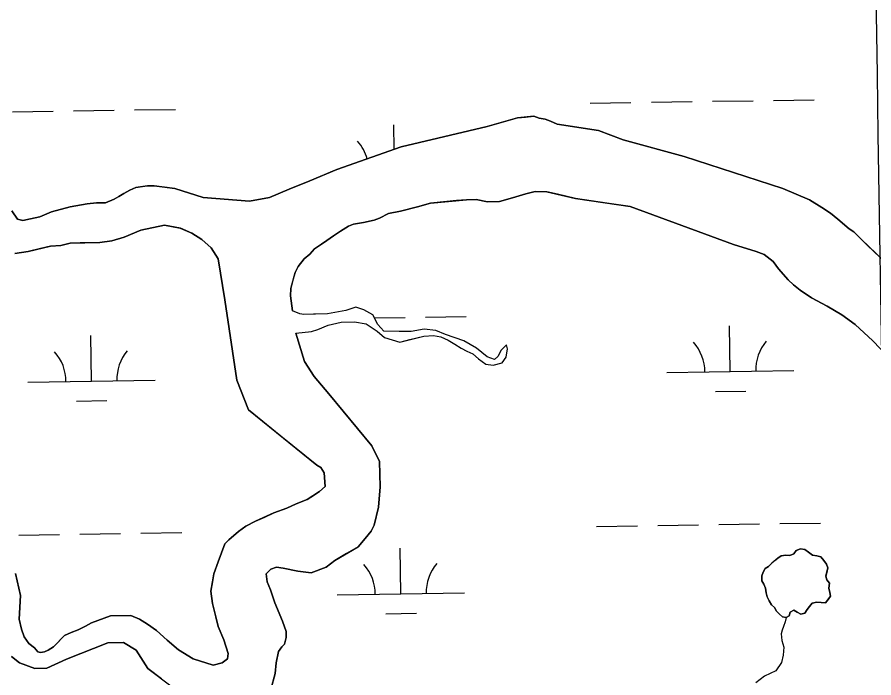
# Model space of a CAD drawing. Extents: x 3807117 to 3845308, y 337856 to 363736.
# Drawn here: x 3837055 to 3837728, y 353666 to 354185 of the extents above; entities that cross this region are included whole.
import ezdxf

# ---------------------------------------------------------------- set-up
doc = ezdxf.new("R2010")
doc.units = 0
for name, color, linetype in [('V-GRID-MAJR', 7, 'Continuous'), ('V-TOPO-SHOR', 7, 'Continuous'), ('V-WETL-SWMP', 7, 'Continuous')]:
    doc.layers.add(name, color=color, linetype=linetype)

msp = doc.modelspace()

# ---------------------------------------------------------------- linework, layer by layer
at = {"layer": 'V-GRID-MAJR'}
msp.add_spline([(3837889.57, 343678.79), (3837797.04, 349736.96), (3837704.48, 355797.05), (3837611.92, 361857.14), (3837611.9, 361859.06)], degree=3, dxfattribs=at)
at = {"layer": 'V-TOPO-SHOR'}
msp.add_line((3837269.96, 353966.06), (3837271.68, 353954.23), dxfattribs=at)
for points in [[(3837201.55, 354043.12), (3837237.97, 354040.31), (3837253.48, 354043.26), (3837268.91, 354049.84), (3837285.38, 354056.45), (3837306.48, 354065.23), (3837356.97, 354082.99), (3837424.63, 354099.01), (3837448.37, 354105.78), (3837454.58, 354106.44), (3837461.32, 354107.11), (3837465.51, 354105.65), (3837470.21, 354104.72), (3837474.39, 354103.26), (3837479.64, 354100.78), (3837511.96, 354095.79), (3837531.34, 354088.45), (3837579.41, 354075.51), (3837656.85, 354050.26), (3837677.82, 354041.38), (3837687.31, 354035.36), (3837694.16, 354030.85), (3837699.98, 354026.3), (3837708.98, 354018.72), (3837712.67, 354016.2), (3837718.52, 354010.1), (3837723.3, 354005.54), (3837752.5, 353977.63)], [(3837051.24, 354032.83), (3837055.54, 354026.17), (3837059.72, 354025.22), (3837065.93, 354026.4), (3837073.17, 354028.12), (3837082.44, 354031.97), (3837096.89, 354035.94), (3837110.35, 354038.32), (3837117.61, 354039), (3837124.88, 354039.17), (3837131.58, 354041.92), (3837135.17, 354044.08), (3837139.27, 354046.25), (3837143.89, 354048.95), (3837148.52, 354051.13), (3837153.7, 354051.77), (3837157.84, 354052.39), (3837163.03, 354052.5), (3837169.29, 354051.6), (3837179.19, 354050.27), (3837201.55, 354043.12)], [(3837745.08, 353912.31), (3837727.5, 353930.64), (3837713.69, 353943.34), (3837703.11, 353950.9), (3837691.51, 353957.92), (3837679.4, 353964.41), (3837670.42, 353970.45), (3837665.13, 353974.49), (3837660.87, 353978.55), (3837653.39, 353987.23), (3837649.1, 353992.85), (3837642.21, 353998.42), (3837635.92, 354000.88), (3837618.11, 354006.2), (3837536.8, 354036.09), (3837518.53, 354038.8), (3837494, 354042.41), (3837479.88, 354045.73), (3837471.51, 354047.62), (3837462.14, 354047.92), (3837454.9, 354046.2), (3837444.57, 354042.85), (3837434.23, 354040.01), (3837424.87, 354039.8), (3837415.98, 354041.68), (3837408.19, 354041.5), (3837400.4, 354040.81), (3837380.16, 354038.79), (3837369.82, 354035.95), (3837356.37, 354032.53), (3837347.04, 354030.76), (3837339.85, 354026.95), (3837335.72, 354025.3), (3837327.44, 354023.55), (3837319.66, 354022.33), (3837315.54, 354020.68), (3837309.38, 354016.9), (3837303.75, 354013.13), (3837298.63, 354009.37), (3837294.53, 354006.68), (3837288.89, 354002.91), (3837285.35, 353998.67), (3837280.75, 353994.92), (3837276.2, 353989.1), (3837273.7, 353984.36), (3837272.26, 353979.12), (3837270.35, 353971.8), (3837269.96, 353966.06)], [(3837054.06, 353747.61), (3837058.08, 353730.55), (3837056.94, 353711.82), (3837058.68, 353704.06), (3837060.9, 353697.88), (3837064.65, 353692.77), (3837068.89, 353689.22), (3837071.55, 353686.17), (3837073.64, 353685.69), (3837076.75, 353686.28), (3837079.84, 353687.39), (3837083.94, 353690.08), (3837087.49, 353693.8), (3837090.54, 353696.99), (3837092.57, 353699.11), (3837097.71, 353701.31), (3837103.38, 353703.52), (3837109.04, 353706.24), (3837113.65, 353708.94), (3837128.6, 353714.48), (3837144.69, 353714.84), (3837151.52, 353711.88), (3837157.84, 353707.86), (3837164.71, 353702.83), (3837173.2, 353695.22), (3837182.2, 353687.63), (3837193.59, 353680.61), (3837209.29, 353675.77), (3837216.52, 353677.49), (3837220.61, 353680.71), (3837221.03, 353684.87), (3837217.67, 353695.71), (3837213.28, 353706), (3837211.54, 353713.76), (3837208.71, 353724.09), (3837207.45, 353733.93), (3837208.84, 353741.24), (3837209.74, 353747.49), (3837213.17, 353756.92), (3837218.56, 353771.08), (3837221.61, 353774.26), (3837229.26, 353780.67), (3837234.88, 353784.96), (3837242.58, 353788.77), (3837249.78, 353792.05), (3837256.98, 353795.33), (3837267.29, 353799.2), (3837274.49, 353802.48), (3837283.25, 353805.8), (3837288.88, 353809.56), (3837292.98, 353812.25), (3837297.26, 353815.99), (3837296.49, 353826.88), (3837293.8, 353830.98), (3837290.64, 353832.98), (3837262.58, 353855.73), (3837237.17, 353876.46), (3837227.81, 353899.64), (3837218.59, 353962.83), (3837213.18, 353994.92), (3837207.79, 354003.63), (3837200.37, 354010.22), (3837192.46, 354015.24), (3837183.54, 354019.19), (3837171.01, 354021.51), (3837152.4, 354017.45), (3837139.53, 354011.96), (3837129.72, 354009.14), (3837120.4, 354007.89), (3837113.12, 354007.73), (3837104.81, 354007.54), (3837097.02, 354007.36), (3837089.79, 354005.64), (3837081.49, 354004.93), (3837073.73, 354003.2), (3837063.91, 354000.9), (3837053.56, 353999.1)], [(3837274.26, 353936.54), (3837286.55, 353937.93), (3837291.62, 353939.37), (3837299.71, 353942.83), (3837309.96, 353945.27), (3837320.46, 353945.64), (3837329.47, 353944.05), (3837338.24, 353938.08), (3837343.84, 353933.32), (3837356.01, 353929.51), (3837363.88, 353931.56), (3837374.7, 353934.35), (3837382.48, 353934.83), (3837388.12, 353933.6), (3837393.79, 353931.17), (3837399.19, 353927.93), (3837404.11, 353924.77), (3837408.67, 353922.4), (3837413.19, 353920.42), (3837417.74, 353916.52), (3837423.41, 353912.23), (3837429.26, 353911.34), (3837436.23, 353913.32), (3837439.5, 353917.65), (3837440.45, 353924.31), (3837439.75, 353927.49), (3837435.46, 353923.35), (3837432.89, 353918.18), (3837430.39, 353915.96), (3837424.47, 353918.04), (3837416.19, 353924.83), (3837406.23, 353930.6), (3837391.82, 353935.68), (3837384.14, 353938.7), (3837375.18, 353939.81), (3837364.88, 353938.01), (3837355.52, 353937.84), (3837343.43, 353938.24), (3837338.76, 353943.41), (3837334.84, 353950.98), (3837327.61, 353954.9), (3837321.48, 353956.98), (3837313.45, 353954.54), (3837299.21, 353951.88), (3837288.07, 353951.58), (3837280.67, 353951.33), (3837277.47, 353951.73), (3837271.68, 353954.23)], [(3837274.26, 353936.54), (3837281, 353914.35), (3837288.54, 353902.57), (3837300.29, 353888.81), (3837333.95, 353848), (3837339.94, 353835.66), (3837340.39, 353815.93), (3837339.2, 353799.79), (3837335.88, 353785.68), (3837333.39, 353780.95), (3837328.84, 353775.13), (3837323.27, 353768.77), (3837314.04, 353763.36), (3837304.81, 353757.96), (3837298.17, 353752.61), (3837286.32, 353748.19), (3837275.9, 353749.51), (3837264.41, 353751.85), (3837259.2, 353752.77), (3837254.56, 353751.11), (3837251, 353747.39), (3837251.66, 353741.17), (3837254.4, 353734.99), (3837257.75, 353724.68), (3837263.8, 353710.26), (3837266.58, 353702.01), (3837266.69, 353697.34), (3837265.25, 353692.11), (3837263.21, 353689.98), (3837260.7, 353686.29), (3837258.82, 353677.41), (3837257.97, 353669.08), (3837254.62, 353656.53)], [(3837659.51, 353713.09), (3837656.43, 353713.65), (3837654.04, 353715.73), (3837651.9, 353718.23), (3837650.27, 353720.88), (3837647.96, 353723.12), (3837646.06, 353726.14), (3837644.42, 353729.38), (3837643.66, 353732.6), (3837643.29, 353736.08), (3837641.77, 353739.28), (3837640.3, 353742.01), (3837640.17, 353745.79), (3837641.42, 353748.84), (3837642.89, 353751.68), (3837645.62, 353753.19), (3837648.2, 353755.72), (3837650.5, 353757.81), (3837652.92, 353759.87), (3837655.48, 353761.54), (3837659.12, 353762.18), (3837662.31, 353761.99), (3837665.35, 353763.25), (3837667.33, 353765.85), (3837670.79, 353767.04), (3837674.04, 353766.51), (3837676.94, 353764.58), (3837680.1, 353762.14), (3837683.47, 353761.71), (3837686.55, 353760.76), (3837689.08, 353758), (3837691.1, 353755.16), (3837692.11, 353752.07), (3837691.29, 353748.61), (3837690.51, 353745.7), (3837691.47, 353742.66), (3837693.49, 353740.15), (3837692.9, 353736.22), (3837693.65, 353732.83), (3837694.14, 353729.82), (3837692.29, 353727.27), (3837690.39, 353724.76), (3837686.98, 353724.98), (3837683.45, 353725.11), (3837679.89, 353724.44), (3837677.61, 353721.79), (3837675.83, 353719.37), (3837674.02, 353716.6), (3837670.98, 353715.64), (3837667.92, 353717.28), (3837665.33, 353718.83), (3837662.6, 353717.41), (3837661.73, 353714.37), (3837659.51, 353713.09)], [(3837659.51, 353713.09), (3837658.52, 353709.7), (3837657.24, 353705.97), (3837656.33, 353703.18), (3837655.46, 353700.31), (3837656.04, 353694.97), (3837657.56, 353689.85), (3837657.07, 353683.54), (3837655.67, 353677.73), (3837651.39, 353671.16), (3837642.39, 353666.91), (3837635.52, 353661.83)], [(3837168.69, 353664.98), (3837158.11, 353673.05), (3837148.95, 353687.4), (3837138.94, 353693.41), (3837126.48, 353693.12), (3837094.03, 353680.44), (3837078.6, 353673.34), (3837069.25, 353673.12), (3837057.2, 353677.53), (3837050.85, 353682.58)]]:
    msp.add_lwpolyline(points, dxfattribs=at)
at = {"layer": 'V-WETL-SWMP'}
for p, q in [((3837649.5, 354119.53), (3837681.5, 354120.01)), ((3837505.52, 354117.38), (3837537.52, 354117.86)), ((3837553.51, 354118.1), (3837585.51, 354118.58)), ((3837601.51, 354118.82), (3837633.5, 354119.29)), ((3837051.66, 354110.58), (3837083.66, 354111.06)), ((3837099.66, 354111.3), (3837131.65, 354111.78)), ((3837147.65, 354112.02), (3837179.65, 354112.5)), ((3837351.45, 354081.05), (3837351.17, 354100.32)), ((3837301.71, 354063.58), (3837302.53, 354063.59)), ((3837336.05, 353948.65), (3837360.03, 353949)), ((3837376.02, 353949.24), (3837408.02, 353949.72)), ((3837615.54, 353906.4), (3837615, 353942.39)), ((3837113.68, 353898.88), (3837113.14, 353934.87)), ((3837565.54, 353905.65), (3837665.53, 353907.15)), ((3837063.69, 353898.13), (3837163.68, 353899.63)), ((3837603.77, 353890.79), (3837627.77, 353891.15)), ((3837101.92, 353883.27), (3837125.91, 353883.63)), ((3837510.5, 353784.74), (3837542.5, 353785.22)), ((3837558.5, 353785.46), (3837590.49, 353785.94)), ((3837606.49, 353786.18), (3837638.49, 353786.66)), ((3837654.49, 353786.9), (3837686.48, 353787.38)), ((3837056.65, 353777.94), (3837088.64, 353778.42)), ((3837104.64, 353778.66), (3837136.64, 353779.14)), ((3837152.63, 353779.38), (3837184.63, 353779.86)), ((3837356.69, 353731.69), (3837356.15, 353767.68)), ((3837306.69, 353730.94), (3837406.68, 353732.44)), ((3837344.92, 353716.08), (3837368.92, 353716.44))]:
    msp.add_line(p, q, dxfattribs=at)
for points in [[(3837752.5, 353977.63), (3837718.52, 354010.1), (3837712.67, 354016.2), (3837708.98, 354018.72), (3837699.98, 354026.3), (3837694.16, 354030.85), (3837687.31, 354035.36), (3837677.82, 354041.38), (3837656.85, 354050.26), (3837579.41, 354075.51), (3837531.34, 354088.44), (3837511.96, 354095.8), (3837479.64, 354100.78), (3837474.39, 354103.26), (3837470.21, 354104.72), (3837465.51, 354105.65), (3837461.32, 354107.11), (3837448.37, 354105.78), (3837424.63, 354099.01), (3837356.97, 354082.99), (3837306.48, 354065.23), (3837285.38, 354056.45), (3837268.91, 354049.84), (3837253.48, 354043.26), (3837237.97, 354040.31), (3837201.55, 354043.12), (3837179.19, 354050.27), (3837163.03, 354052.5)], [(3837163.03, 354052.5), (3837157.84, 354052.39), (3837148.52, 354051.14), (3837143.89, 354048.95), (3837139.27, 354046.25), (3837135.16, 354044.08), (3837131.58, 354041.92), (3837124.88, 354039.17), (3837117.61, 354039), (3837110.35, 354038.32), (3837096.9, 354035.94), (3837082.44, 354031.97), (3837073.17, 354028.12), (3837065.93, 354026.4), (3837059.72, 354025.22), (3837055.54, 354026.17), (3837051.24, 354032.83)], [(3837269.96, 353966.07), (3837270.35, 353971.8), (3837273.71, 353984.36), (3837276.2, 353989.1), (3837280.75, 353994.92), (3837285.35, 353998.67), (3837288.89, 354002.91), (3837298.63, 354009.37), (3837303.75, 354013.13), (3837309.38, 354016.9), (3837315.54, 354020.68), (3837319.66, 354022.33), (3837327.44, 354023.55), (3837335.72, 354025.3), (3837339.85, 354026.95), (3837347.04, 354030.76), (3837356.37, 354032.53), (3837369.82, 354035.95), (3837380.16, 354038.79), (3837408.19, 354041.5), (3837415.98, 354041.68), (3837424.87, 354039.8), (3837434.23, 354040.01), (3837444.57, 354042.85), (3837454.9, 354046.2), (3837462.14, 354047.93), (3837471.51, 354047.62), (3837494, 354042.41), (3837536.8, 354036.09), (3837618.11, 354006.2), (3837635.92, 354000.88), (3837642.21, 353998.42), (3837649.1, 353992.85), (3837653.39, 353987.23), (3837660.87, 353978.55), (3837665.12, 353974.49), (3837670.42, 353970.45), (3837679.4, 353964.41), (3837691.51, 353957.92), (3837703.11, 353950.9), (3837713.69, 353943.34), (3837727.5, 353930.64), (3837745.08, 353912.31)], [(3837053.56, 353999.1), (3837063.91, 354000.89), (3837081.49, 354004.93), (3837089.79, 354005.64), (3837097.02, 354007.36), (3837120.39, 354007.89), (3837129.72, 354009.14), (3837139.53, 354011.96), (3837152.4, 354017.45), (3837171.01, 354021.51), (3837183.53, 354019.19), (3837192.46, 354015.24), (3837200.37, 354010.22), (3837207.79, 354003.63), (3837213.18, 353994.92), (3837218.59, 353962.82), (3837227.81, 353899.64), (3837237.17, 353876.47), (3837290.64, 353832.99), (3837293.8, 353830.98), (3837296.49, 353826.88), (3837297.26, 353815.99), (3837292.98, 353812.25), (3837283.25, 353805.8), (3837274.49, 353802.48), (3837267.29, 353799.2), (3837256.98, 353795.33)], [(3837254.62, 353656.53), (3837257.97, 353669.08), (3837258.82, 353677.41), (3837260.7, 353686.29), (3837263.21, 353689.98), (3837265.25, 353692.11), (3837266.69, 353697.34), (3837266.58, 353702.01), (3837263.79, 353710.26), (3837257.75, 353724.68), (3837254.4, 353734.99), (3837251.66, 353741.17), (3837251, 353747.39), (3837254.56, 353751.11), (3837259.2, 353752.77), (3837264.41, 353751.85), (3837275.9, 353749.51), (3837286.32, 353748.19), (3837298.17, 353752.61), (3837304.81, 353757.96), (3837323.27, 353768.77), (3837328.84, 353775.13), (3837333.39, 353780.95), (3837335.88, 353785.68), (3837339.2, 353799.79), (3837340.39, 353815.92), (3837339.94, 353835.66), (3837333.95, 353848), (3837300.29, 353888.81), (3837288.54, 353902.57), (3837281, 353914.35), (3837274.26, 353936.54), (3837286.55, 353937.93), (3837291.62, 353939.37), (3837299.71, 353942.83), (3837309.96, 353945.27), (3837320.46, 353945.64), (3837329.47, 353944.05), (3837338.24, 353938.08), (3837343.84, 353933.32), (3837356.01, 353929.51), (3837374.7, 353934.35), (3837382.48, 353934.83), (3837388.12, 353933.6), (3837393.79, 353931.17), (3837399.19, 353927.93), (3837404.11, 353924.77), (3837408.67, 353922.4), (3837413.19, 353920.42), (3837417.74, 353916.52), (3837423.41, 353912.23), (3837429.26, 353911.34), (3837436.24, 353913.33), (3837439.5, 353917.65), (3837440.46, 353924.31), (3837439.75, 353927.49), (3837435.46, 353923.35), (3837432.89, 353918.18), (3837430.39, 353915.96), (3837424.47, 353918.04), (3837416.19, 353924.83), (3837406.23, 353930.6), (3837391.82, 353935.68), (3837384.14, 353938.7), (3837375.18, 353939.81), (3837364.88, 353938), (3837355.52, 353937.84), (3837343.43, 353938.24), (3837338.76, 353943.41), (3837334.84, 353950.98), (3837327.61, 353954.9), (3837321.48, 353956.98), (3837313.45, 353954.54), (3837299.21, 353951.88), (3837280.67, 353951.33), (3837277.47, 353951.73), (3837271.68, 353954.23), (3837269.96, 353966.07)], [(3837256.98, 353795.33), (3837242.58, 353788.77), (3837234.88, 353784.96), (3837229.26, 353780.67), (3837221.61, 353774.26), (3837218.56, 353771.08), (3837213.17, 353756.92), (3837209.74, 353747.49), (3837208.84, 353741.24), (3837207.45, 353733.93), (3837208.71, 353724.09), (3837211.54, 353713.76), (3837213.28, 353706), (3837217.67, 353695.71), (3837221.03, 353684.87), (3837220.61, 353680.71), (3837216.52, 353677.5), (3837209.29, 353675.77), (3837193.59, 353680.61), (3837182.2, 353687.63), (3837173.2, 353695.22), (3837164.71, 353702.82), (3837157.84, 353707.86), (3837151.52, 353711.88), (3837144.69, 353714.84), (3837128.59, 353714.48), (3837113.65, 353708.94), (3837109.03, 353706.24), (3837103.38, 353703.52), (3837097.71, 353701.31), (3837092.57, 353699.11), (3837083.94, 353690.08), (3837079.84, 353687.39), (3837076.75, 353686.28), (3837073.64, 353685.69), (3837071.56, 353686.17), (3837068.89, 353689.22), (3837064.65, 353692.77), (3837060.9, 353697.88), (3837058.68, 353704.06), (3837056.94, 353711.82), (3837058.08, 353730.55), (3837054.06, 353747.61)], [(3837050.85, 353682.58), (3837057.2, 353677.53), (3837069.25, 353673.12), (3837078.6, 353673.34), (3837094.03, 353680.44), (3837126.48, 353693.12), (3837138.94, 353693.41), (3837148.95, 353687.4), (3837158.11, 353673.06), (3837176.09, 353659.43)]]:
    msp.add_lwpolyline(points, dxfattribs=at)
msp.add_lwpolyline([(3837659.51, 353713.09), (3837661.73, 353714.37), (3837662.6, 353717.41), (3837665.33, 353718.83), (3837667.92, 353717.28), (3837670.98, 353715.64), (3837674.02, 353716.6), (3837675.83, 353719.37), (3837677.61, 353721.79), (3837679.89, 353724.44), (3837683.45, 353725.11), (3837690.39, 353724.76), (3837694.15, 353729.82), (3837693.65, 353732.83), (3837692.89, 353736.22), (3837693.49, 353740.15), (3837691.47, 353742.66), (3837690.51, 353745.7), (3837692.11, 353752.07), (3837691.1, 353755.16), (3837689.08, 353758), (3837686.55, 353760.76), (3837683.47, 353761.71), (3837680.1, 353762.14), (3837676.94, 353764.58), (3837674.04, 353766.51), (3837670.79, 353767.04), (3837667.33, 353765.85), (3837665.35, 353763.25), (3837662.31, 353761.99), (3837659.12, 353762.18), (3837655.48, 353761.54), (3837652.92, 353759.87), (3837648.2, 353755.72), (3837645.62, 353753.19), (3837642.89, 353751.68), (3837641.42, 353748.84), (3837640.17, 353745.79), (3837640.3, 353742.01), (3837641.77, 353739.28), (3837643.29, 353736.08), (3837643.66, 353732.6), (3837644.42, 353729.38), (3837646.06, 353726.14), (3837647.96, 353723.12), (3837650.27, 353720.88), (3837651.9, 353718.23), (3837654.04, 353715.73), (3837656.43, 353713.65)], close=True, dxfattribs=at)
for centre, start, end in [((3837296.46, 354063.97), 15.90719, 41.63019), ((3837560.29, 353906.05), 0.08653, 41.63019), ((3837670.77, 353907.7), 140.08653, 181.63019), ((3837058.44, 353898.53), 0.08653, 41.63019), ((3837168.91, 353900.18), 140.08653, 181.63019), ((3837301.44, 353731.33), 0.08653, 41.63019), ((3837411.92, 353732.99), 140.08653, 181.63019)]:
    msp.add_arc(centre, 35.25, start, end, dxfattribs=at)

doc.saveas('drawing.dxf')
